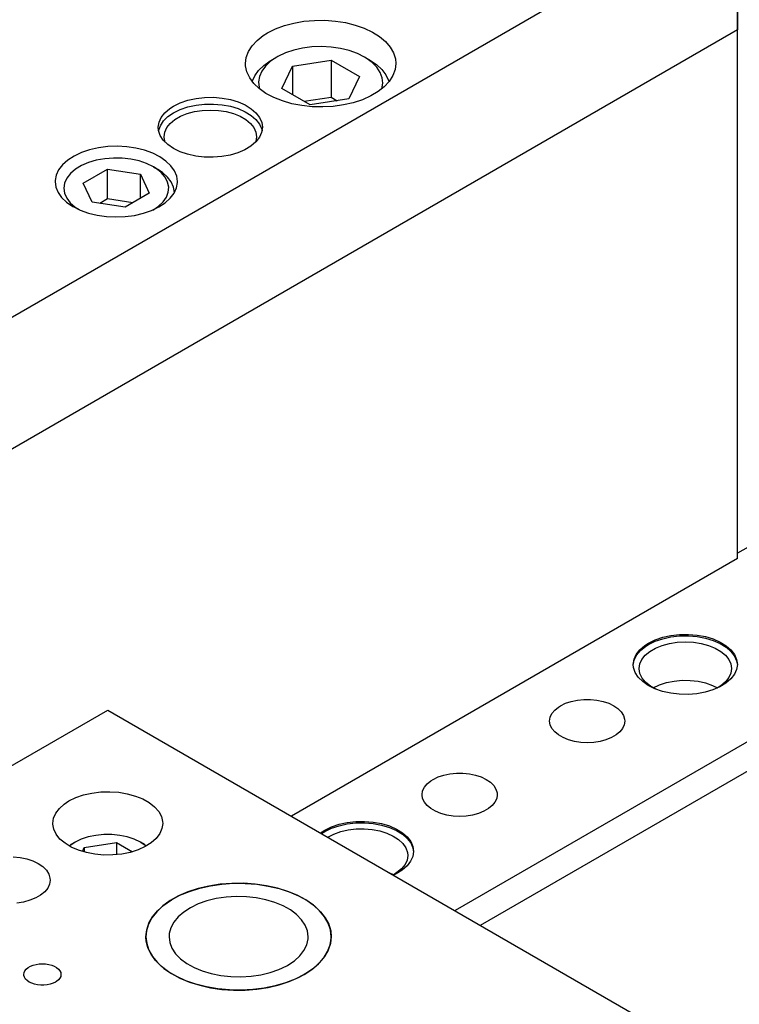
# Model space of a CAD drawing. Header units: inches. Extents: x 3 to 289, y 4 to 291.
# Tile 442 of 634: x 39.13 to 43.02, y 273.43 to 278.75. Entities that reach past the tile are written whole.
import ezdxf

# ---------------------------------------------------------------- set-up
doc = ezdxf.new("R2010")
doc.units = ezdxf.units.IN
doc.header["$LTSCALE"] = 0.5
doc.header["$MEASUREMENT"] = 0
doc.layers.add('DIE', color=7, linetype='Continuous')

msp = doc.modelspace()

# ---------------------------------------------------------------- linework, layer by layer
at = {"layer": 'DIE', "color": 9, "linetype": 'Continuous'}
for p, q in [((43.0148, 279.4072), (38.4186, 276.7536)), ((43.0148, 275.8676), (43.0148, 279.4153)), ((43.0148, 279.4072), (43.0148, 278.6968)), ((40.5166, 278.7016), (40.5644, 278.7195)), ((40.5644, 278.7195), (40.6161, 278.7333)), ((40.6161, 278.7333), (40.6706, 278.7429)), ((40.6706, 278.7429), (40.7269, 278.7479)), ((40.7269, 278.7479), (40.7839, 278.7484)), ((40.7839, 278.7484), (40.8404, 278.7442)), ((40.8404, 278.7442), (40.8954, 278.7355)), ((40.8954, 278.7355), (40.9477, 278.7225)), ((40.9477, 278.7225), (40.9963, 278.7053)), ((43.0148, 278.6968), (38.4186, 276.0432)), ((43.0148, 278.6968), (38.4186, 276.0432)), ((40.417, 278.6391), (40.4506, 278.6656)), ((40.4506, 278.6656), (40.4736, 278.68)), ((40.4736, 278.68), (40.5166, 278.7016)), ((40.9963, 278.7053), (41.0403, 278.6844)), ((41.0403, 278.6844), (41.0788, 278.6602)), ((41.0788, 278.6602), (41.111, 278.6331)), ((43.0148, 275.8391), (43.0148, 278.6968)), ((40.3705, 278.5792), (40.3901, 278.6101)), ((40.3901, 278.6101), (40.417, 278.6391)), ((41.111, 278.6331), (41.1364, 278.6036)), ((40.3586, 278.547), (40.3705, 278.5792)), ((41.1364, 278.6036), (41.1544, 278.5724)), ((41.1544, 278.5724), (41.1646, 278.54)), ((40.3546, 278.5142), (40.3586, 278.547)), ((40.3552, 278.5016), (40.3546, 278.5142)), ((40.3622, 278.469), (40.3552, 278.5016)), ((41.1671, 278.5142), (41.1631, 278.4814)), ((41.1646, 278.54), (41.1671, 278.5142)), ((40.3771, 278.4372), (40.3622, 278.469)), ((41.1512, 278.4492), (41.1316, 278.4183)), ((41.1631, 278.4814), (41.1512, 278.4492)), ((40.3995, 278.407), (40.3771, 278.4372)), ((40.4291, 278.3788), (40.3995, 278.407)), ((41.1316, 278.4183), (41.1047, 278.3893)), ((40.4651, 278.3534), (40.4291, 278.3788)), ((40.507, 278.3311), (40.4651, 278.3534)), ((41.0314, 278.3392), (40.9863, 278.3191)), ((41.0711, 278.3628), (41.0314, 278.3392)), ((41.1047, 278.3893), (41.0711, 278.3628)), ((39.9448, 278.2713), (39.9655, 278.2847)), ((39.9655, 278.2847), (40.0017, 278.3023)), ((40.0017, 278.3023), (40.0426, 278.3162)), ((40.0426, 278.3162), (40.0869, 278.3259)), ((40.0426, 278.2799), (40.0869, 278.2896)), ((40.0869, 278.3259), (40.1334, 278.3312)), ((40.0869, 278.2896), (40.1334, 278.2949)), ((40.1334, 278.3312), (40.1807, 278.3319)), ((40.1334, 278.2949), (40.1807, 278.2956)), ((40.1807, 278.3319), (40.2277, 278.3281)), ((40.1807, 278.2956), (40.2277, 278.2918)), ((40.2277, 278.3281), (40.2728, 278.3197)), ((40.2277, 278.2918), (40.2728, 278.2834)), ((40.2728, 278.3197), (40.3148, 278.307)), ((40.3148, 278.307), (40.3526, 278.2905)), ((40.3526, 278.2905), (40.385, 278.2706)), ((40.5539, 278.3124), (40.507, 278.3311)), ((40.6048, 278.2976), (40.5539, 278.3124)), ((40.6588, 278.2872), (40.6048, 278.2976)), ((40.7148, 278.2812), (40.6588, 278.2872)), ((40.8838, 278.2907), (40.8285, 278.2829)), ((40.9368, 278.3028), (40.8838, 278.2907)), ((40.9863, 278.3191), (40.9368, 278.3028)), ((39.899, 278.2236), (39.9184, 278.2486)), ((39.9184, 278.2486), (39.9448, 278.2713)), ((39.9352, 278.2276), (39.9655, 278.2484)), ((39.9655, 278.2484), (40.0017, 278.266)), ((40.0017, 278.266), (40.0426, 278.2799)), ((40.0037, 278.2294), (40.0394, 278.2438)), ((40.0394, 278.2438), (40.0789, 278.2544)), ((40.0789, 278.2544), (40.121, 278.2609)), ((40.121, 278.2609), (40.1644, 278.2631)), ((40.1644, 278.2631), (40.2078, 278.2609)), ((40.2078, 278.2609), (40.2499, 278.2544)), ((40.2499, 278.2544), (40.2894, 278.2438)), ((40.2728, 278.2834), (40.3148, 278.2707)), ((40.2894, 278.2438), (40.3251, 278.2294)), ((40.3148, 278.2707), (40.3526, 278.2542)), ((40.3526, 278.2542), (40.385, 278.2343)), ((40.385, 278.2706), (40.4112, 278.2477)), ((40.385, 278.2343), (40.4112, 278.2114)), ((40.4112, 278.2477), (40.4303, 278.2227)), ((40.7718, 278.2797), (40.7148, 278.2812)), ((40.8285, 278.2829), (40.7718, 278.2797)), ((39.8832, 278.1698), (39.8871, 278.1971)), ((39.8849, 278.1517), (39.8942, 278.1785)), ((39.8871, 278.1971), (39.899, 278.2236)), ((39.8942, 278.1785), (39.9111, 278.2041)), ((39.9111, 278.2041), (39.9352, 278.2276)), ((39.9295, 278.1682), (39.9479, 278.191)), ((39.9479, 278.191), (39.9729, 278.2116)), ((39.9729, 278.2116), (40.0037, 278.2294)), ((40.3251, 278.2294), (40.3559, 278.2116)), ((40.3559, 278.2116), (40.3809, 278.191)), ((40.3809, 278.191), (40.3993, 278.1682)), ((40.4112, 278.2114), (40.4303, 278.1864)), ((40.4303, 278.2227), (40.4419, 278.1962)), ((40.4303, 278.1864), (40.4419, 278.1599)), ((40.4419, 278.1962), (40.4457, 278.1698)), ((39.8847, 278.1528), (39.8832, 278.1698)), ((39.8936, 278.126), (39.8847, 278.1528)), ((39.9102, 278.1003), (39.8936, 278.126)), ((39.9144, 278.1188), (39.9182, 278.1439)), ((39.9182, 278.1439), (39.9295, 278.1682)), ((40.3993, 278.1682), (40.4106, 278.1439)), ((40.4106, 278.1439), (40.4144, 278.1188)), ((40.4417, 278.1426), (40.4298, 278.1161)), ((40.4457, 278.1698), (40.4417, 278.1426)), ((40.4419, 278.1599), (40.4439, 278.1517)), ((39.934, 278.0767), (39.9102, 278.1003)), ((39.9145, 278.1151), (39.9144, 278.1188)), ((39.9194, 278.0901), (39.9145, 278.1151)), ((39.9644, 278.0557), (39.934, 278.0767)), ((40.4104, 278.0911), (40.384, 278.0684)), ((40.4106, 278.0937), (40.4094, 278.0901)), ((40.4298, 278.1161), (40.4104, 278.0911)), ((40.4144, 278.1188), (40.4106, 278.0937)), ((39.4673, 278.0331), (39.4275, 278.0143)), ((39.5117, 278.0481), (39.4673, 278.0331)), ((39.5595, 278.0589), (39.5117, 278.0481)), ((39.6097, 278.0654), (39.5595, 278.0589)), ((39.661, 278.0672), (39.6097, 278.0654)), ((39.7122, 278.0645), (39.661, 278.0672)), ((39.762, 278.0572), (39.7122, 278.0645)), ((39.8092, 278.0455), (39.762, 278.0572)), ((39.8528, 278.0298), (39.8092, 278.0455)), ((39.8916, 278.0103), (39.8528, 278.0298)), ((40.0004, 278.0379), (39.9644, 278.0557)), ((40.0411, 278.0239), (40.0004, 278.0379)), ((40.0853, 278.014), (40.0411, 278.0239)), ((40.2713, 278.0196), (40.2261, 278.0114)), ((40.3135, 278.0321), (40.2713, 278.0196)), ((40.3514, 278.0485), (40.3135, 278.0321)), ((40.384, 278.0684), (40.3514, 278.0485)), ((39.3653, 277.9673), (39.3444, 277.9402)), ((39.3932, 277.9922), (39.3653, 277.9673)), ((39.4275, 278.0143), (39.3932, 277.9922)), ((39.5057, 277.9794), (39.4676, 277.9629)), ((39.548, 277.9919), (39.5057, 277.9794)), ((39.5933, 278.0002), (39.548, 277.9919)), ((39.6405, 278.004), (39.5933, 278.0002)), ((39.688, 278.0032), (39.6405, 278.004)), ((39.7347, 277.9979), (39.688, 278.0032)), ((39.7791, 277.988), (39.7347, 277.9979)), ((39.8201, 277.9741), (39.7791, 277.988)), ((39.8564, 277.9563), (39.8201, 277.9741)), ((39.9247, 277.9876), (39.8916, 278.0103)), ((39.9513, 277.9622), (39.9247, 277.9876)), ((40.1318, 278.0086), (40.0853, 278.014)), ((40.1791, 278.0077), (40.1318, 278.0086)), ((40.2261, 278.0114), (40.1791, 278.0077)), ((39.3444, 277.9402), (39.331, 277.9116)), ((39.4083, 277.9202), (39.3887, 277.8952)), ((39.4348, 277.943), (39.4083, 277.9202)), ((39.4676, 277.9629), (39.4348, 277.943)), ((39.4778, 277.8682), (39.6083, 277.9435)), ((39.6083, 277.9435), (39.7864, 277.9159)), ((39.6083, 277.7828), (39.6083, 277.9435)), ((39.7864, 277.9159), (39.8342, 277.8131)), ((39.7864, 277.7855), (39.7864, 277.9159)), ((39.8564, 277.9563), (39.8787, 277.9435)), ((39.871, 277.9473), (39.8564, 277.9563)), ((39.8989, 277.925), (39.871, 277.9473)), ((39.9058, 277.9256), (39.8787, 277.9435)), ((39.9199, 277.9004), (39.8989, 277.925)), ((39.9331, 277.9013), (39.9058, 277.9256)), ((39.9708, 277.9348), (39.9513, 277.9622)), ((39.9827, 277.9059), (39.9708, 277.9348)), ((39.3254, 277.8821), (39.3253, 277.8763)), ((39.3253, 277.8763), (39.3293, 277.8467)), ((39.331, 277.9116), (39.3254, 277.8821)), ((39.3767, 277.8686), (39.3725, 277.8412)), ((39.3887, 277.8952), (39.3767, 277.8686)), ((39.5256, 277.7653), (39.4778, 277.8682)), ((39.9335, 277.8741), (39.9199, 277.9004)), ((39.9534, 277.8748), (39.9331, 277.9013)), ((39.9393, 277.8468), (39.9335, 277.8741)), ((39.9661, 277.8468), (39.9534, 277.8748)), ((39.9815, 277.8425), (39.9866, 277.872)), ((39.9867, 277.8763), (39.9827, 277.9059)), ((39.9866, 277.872), (39.9867, 277.8763)), ((39.3293, 277.8467), (39.3412, 277.8179)), ((39.3412, 277.8179), (39.3607, 277.7904)), ((39.3725, 277.8412), (39.3764, 277.8138)), ((39.3764, 277.8138), (39.3881, 277.7872)), ((39.8342, 277.8131), (39.7037, 277.7378)), ((39.9269, 277.7925), (39.9371, 277.8194)), ((39.9371, 277.8194), (39.9393, 277.8468)), ((39.9479, 277.7866), (39.9685, 277.8138)), ((39.9709, 277.818), (39.9661, 277.8468)), ((39.9685, 277.8138), (39.9815, 277.8425)), ((39.3607, 277.7904), (39.3873, 277.765)), ((39.3873, 277.765), (39.4204, 277.7423)), ((39.3881, 277.7872), (39.4073, 277.7621)), ((39.4073, 277.7621), (39.4336, 277.7392)), ((39.7037, 277.7378), (39.5256, 277.7653)), ((39.6083, 277.7828), (39.567, 277.7589)), ((39.745, 277.7616), (39.6083, 277.7828)), ((39.8843, 277.7436), (39.9092, 277.767)), ((39.8863, 277.7393), (39.9203, 277.7615)), ((39.9092, 277.767), (39.9269, 277.7925)), ((39.9203, 277.7615), (39.9479, 277.7866)), ((39.4204, 277.7423), (39.4221, 277.7413)), ((39.4221, 277.7413), (39.4612, 277.722)), ((39.4336, 277.7392), (39.4556, 277.7249)), ((39.4553, 277.7245), (39.4556, 277.7249)), ((39.4556, 277.7249), (39.459, 277.7229)), ((39.4612, 277.722), (39.505, 277.7064)), ((39.505, 277.7064), (39.5524, 277.695)), ((39.7549, 277.6941), (39.8026, 277.7052)), ((39.8026, 277.7052), (39.8467, 277.7203)), ((39.8467, 277.7203), (39.8863, 277.7393)), ((39.853, 277.7229), (39.8843, 277.7436)), ((39.5524, 277.695), (39.6023, 277.6879)), ((39.6023, 277.6879), (39.6535, 277.6854)), ((39.6535, 277.6854), (39.7048, 277.6875)), ((39.7048, 277.6875), (39.7549, 277.6941)), ((43.6158, 276.2146), (43.0148, 275.8676)), ((43.0148, 275.8391), (40.6035, 274.4469)), ((44.3229, 275.5737), (41.4873, 273.9366)), ((42.5692, 275.4), (42.6101, 275.4139)), ((42.6101, 275.4139), (42.6544, 275.4236)), ((42.6101, 275.4061), (42.6544, 275.4159)), ((42.6544, 275.4236), (42.7009, 275.4289)), ((42.6544, 275.4159), (42.7009, 275.4212)), ((42.7009, 275.4289), (42.7482, 275.4296)), ((42.7009, 275.4212), (42.7482, 275.4219)), ((42.7482, 275.4296), (42.7952, 275.4257)), ((42.7482, 275.4219), (42.7952, 275.418)), ((42.7952, 275.4257), (42.8403, 275.4174)), ((42.7952, 275.418), (42.8403, 275.4096)), ((42.8403, 275.4174), (42.8823, 275.4047)), ((42.4859, 275.3462), (42.5123, 275.369)), ((42.4892, 275.3419), (42.5165, 275.3642)), ((42.5123, 275.369), (42.533, 275.3823)), ((42.5165, 275.3642), (42.533, 275.3746)), ((42.533, 275.3823), (42.5692, 275.4)), ((42.533, 275.3746), (42.5692, 275.3923)), ((42.5692, 275.3923), (42.6101, 275.4061)), ((42.5712, 275.3556), (42.6069, 275.3701)), ((42.6069, 275.3701), (42.6464, 275.3807)), ((42.6464, 275.3807), (42.6885, 275.3872)), ((42.6885, 275.3872), (42.7319, 275.3894)), ((42.7319, 275.3894), (42.7753, 275.3872)), ((42.7753, 275.3872), (42.8174, 275.3807)), ((42.8174, 275.3807), (42.8569, 275.3701)), ((42.8403, 275.4096), (42.8823, 275.397)), ((42.8569, 275.3701), (42.8926, 275.3556)), ((42.8823, 275.4047), (42.9201, 275.3882)), ((42.8823, 275.397), (42.9201, 275.3805)), ((42.9201, 275.3882), (42.9525, 275.3682)), ((42.9201, 275.3805), (42.9525, 275.3605)), ((42.9525, 275.3682), (42.9787, 275.3454)), ((42.9525, 275.3605), (42.9787, 275.3377)), ((42.4547, 275.2948), (42.4665, 275.3213)), ((42.4558, 275.2908), (42.4688, 275.3172)), ((42.4665, 275.3213), (42.4859, 275.3462)), ((42.4688, 275.3172), (42.4892, 275.3419)), ((42.497, 275.2944), (42.5154, 275.3172)), ((42.5154, 275.3172), (42.5404, 275.3378)), ((42.5404, 275.3378), (42.5712, 275.3556)), ((42.8926, 275.3556), (42.9234, 275.3378)), ((42.9234, 275.3378), (42.9484, 275.3172)), ((42.9484, 275.3172), (42.9668, 275.2944)), ((42.9787, 275.3454), (42.9978, 275.3204)), ((42.9787, 275.3377), (42.9978, 275.3127)), ((42.9978, 275.3204), (43.0094, 275.2939)), ((42.9978, 275.3127), (43.0094, 275.2861)), ((42.4507, 275.2675), (42.4547, 275.2948)), ((42.4507, 275.2636), (42.4558, 275.2908)), ((42.4522, 275.2505), (42.4507, 275.2675)), ((42.4819, 275.2451), (42.4857, 275.2701)), ((42.4857, 275.2701), (42.497, 275.2944)), ((42.9668, 275.2944), (42.9781, 275.2701)), ((42.9781, 275.2701), (42.9819, 275.2451)), ((43.0132, 275.2675), (43.0092, 275.2402)), ((43.0094, 275.2939), (43.0132, 275.2675)), ((43.0094, 275.2861), (43.0131, 275.2636)), ((42.4611, 275.2236), (42.4522, 275.2505)), ((42.4777, 275.198), (42.4611, 275.2236)), ((42.4819, 275.2428), (42.4819, 275.2451)), ((42.4864, 275.2178), (42.4819, 275.2428)), ((42.4983, 275.1936), (42.4864, 275.2178)), ((42.9781, 275.22), (42.9668, 275.1957)), ((42.9973, 275.2138), (42.9779, 275.1888)), ((42.9819, 275.2451), (42.9781, 275.22)), ((43.0092, 275.2402), (42.9973, 275.2138)), ((42.5015, 275.1744), (42.4777, 275.198)), ((42.5174, 275.171), (42.4983, 275.1936)), ((42.5319, 275.1533), (42.5015, 275.1744)), ((42.5429, 275.1506), (42.5174, 275.171)), ((42.568, 275.1356), (42.5319, 275.1533)), ((42.5742, 275.1331), (42.5429, 275.1506)), ((42.9189, 275.1462), (42.881, 275.1298)), ((42.9234, 275.1523), (42.9087, 275.143)), ((42.9515, 275.1661), (42.9189, 275.1462)), ((42.9484, 275.1729), (42.9234, 275.1523)), ((42.9668, 275.1957), (42.9484, 275.1729)), ((42.9779, 275.1888), (42.9515, 275.1661)), ((42.6086, 275.1216), (42.568, 275.1356)), ((42.6528, 275.1117), (42.6086, 275.1216)), ((42.6993, 275.1062), (42.6528, 275.1117)), ((42.7467, 275.1054), (42.6993, 275.1062)), ((42.7936, 275.1091), (42.7467, 275.1054)), ((42.8388, 275.1173), (42.7936, 275.1091)), ((42.881, 275.1298), (42.8388, 275.1173)), ((42.9087, 275.143), (42.8896, 275.1331)), ((42.046, 275.0367), (42.0579, 275.0443)), ((42.0579, 275.0443), (42.0851, 275.0574)), ((42.0851, 275.0574), (42.1157, 275.0676)), ((42.1157, 275.0676), (42.149, 275.0746)), ((42.149, 275.0746), (42.1839, 275.0782)), ((42.1839, 275.0782), (42.2193, 275.0782)), ((42.2193, 275.0782), (42.2541, 275.0746)), ((42.2541, 275.0746), (42.2874, 275.0676)), ((42.2874, 275.0676), (42.3181, 275.0574)), ((42.3181, 275.0574), (42.3452, 275.0443)), ((42.3452, 275.0443), (42.368, 275.0286)), ((38.0424, 274.1155), (39.61, 275.0205)), ((39.61, 275.0205), (46.3275, 271.1422)), ((42.0015, 274.9817), (42.0107, 275.0014)), ((42.0107, 275.0014), (42.0257, 275.02)), ((42.0257, 275.02), (42.046, 275.0367)), ((42.368, 275.0286), (42.3857, 275.0109)), ((42.3857, 275.0109), (42.3978, 274.9917)), ((42.3978, 274.9917), (42.4039, 274.9715)), ((41.9985, 274.9613), (42.0015, 274.9817)), ((42.0015, 274.941), (41.9985, 274.9613)), ((42.0107, 274.9212), (42.0015, 274.941)), ((42.4016, 274.941), (42.3925, 274.9212)), ((42.4047, 274.9613), (42.4016, 274.941)), ((42.4039, 274.9715), (42.4047, 274.9613)), ((42.0257, 274.9027), (42.0107, 274.9212)), ((42.046, 274.8859), (42.0257, 274.9027)), ((42.071, 274.8715), (42.046, 274.8859)), ((42.3572, 274.8859), (42.3321, 274.8715)), ((42.3775, 274.9027), (42.3572, 274.8859)), ((42.3925, 274.9212), (42.3775, 274.9027)), ((42.1, 274.8598), (42.071, 274.8715)), ((42.1321, 274.8511), (42.1, 274.8598)), ((42.1663, 274.8458), (42.1321, 274.8511)), ((42.2016, 274.8441), (42.1663, 274.8458)), ((42.2368, 274.8458), (42.2016, 274.8441)), ((42.2711, 274.8511), (42.2368, 274.8458)), ((42.3031, 274.8598), (42.2711, 274.8511)), ((42.3321, 274.8715), (42.3031, 274.8598)), ((41.3956, 274.6594), (41.4263, 274.6696)), ((41.4263, 274.6696), (41.4596, 274.6766)), ((41.4596, 274.6766), (41.4944, 274.6801)), ((41.4944, 274.6801), (41.5299, 274.6801)), ((41.5299, 274.6801), (41.5647, 274.6766)), ((41.5647, 274.6766), (41.598, 274.6696)), ((41.598, 274.6696), (41.6287, 274.6594)), ((41.3213, 274.6034), (41.3362, 274.6219)), ((41.3362, 274.6219), (41.3565, 274.6387)), ((41.3565, 274.6387), (41.3685, 274.6462)), ((41.3685, 274.6462), (41.3956, 274.6594)), ((41.6287, 274.6594), (41.6558, 274.6462)), ((41.6558, 274.6462), (41.6785, 274.6306)), ((41.6785, 274.6306), (41.6962, 274.6129)), ((39.4372, 274.5475), (39.479, 274.5619)), ((39.479, 274.5619), (39.5243, 274.5722)), ((39.5243, 274.5722), (39.5719, 274.5781)), ((39.5719, 274.5781), (39.6206, 274.5794)), ((39.6206, 274.5794), (39.6689, 274.5761)), ((39.6689, 274.5761), (39.7157, 274.5683)), ((39.7157, 274.5683), (39.7596, 274.5562)), ((41.309, 274.5633), (41.3121, 274.5837)), ((41.3121, 274.5429), (41.309, 274.5633)), ((41.3121, 274.5837), (41.3213, 274.6034)), ((41.6962, 274.6129), (41.7084, 274.5936)), ((41.7084, 274.5936), (41.7145, 274.5735)), ((41.7153, 274.5633), (41.7122, 274.5429)), ((41.7145, 274.5735), (41.7153, 274.5633)), ((39.3484, 274.4892), (39.3749, 274.5128)), ((39.3749, 274.5128), (39.4001, 274.5293)), ((39.4001, 274.5293), (39.4372, 274.5475)), ((39.7596, 274.5562), (39.7995, 274.54)), ((39.7995, 274.54), (39.8343, 274.5204)), ((39.8343, 274.5204), (39.8631, 274.4977)), ((41.3213, 274.5232), (41.3121, 274.5429)), ((41.3362, 274.5047), (41.3213, 274.5232)), ((41.703, 274.5232), (41.6881, 274.5047)), ((41.7122, 274.5429), (41.703, 274.5232)), ((39.3171, 274.4361), (39.329, 274.4634)), ((39.329, 274.4634), (39.3484, 274.4892)), ((39.8631, 274.4977), (39.8851, 274.4726)), ((39.8851, 274.4726), (39.8996, 274.4458)), ((41.3565, 274.4879), (41.3362, 274.5047)), ((41.3816, 274.4735), (41.3565, 274.4879)), ((41.4106, 274.4617), (41.3816, 274.4735)), ((41.4427, 274.4531), (41.4106, 274.4617)), ((41.6137, 274.4617), (41.5816, 274.4531)), ((41.6427, 274.4735), (41.6137, 274.4617)), ((41.6678, 274.4879), (41.6427, 274.4735)), ((41.6881, 274.5047), (41.6678, 274.4879)), ((39.3131, 274.4081), (39.3171, 274.4361)), ((39.3132, 274.4044), (39.3131, 274.4081)), ((39.3182, 274.3764), (39.3132, 274.4044)), ((39.8996, 274.4458), (39.9064, 274.4179)), ((39.9069, 274.4081), (39.9029, 274.3801)), ((39.9064, 274.4179), (39.9069, 274.4081)), ((40.8192, 274.3896), (40.86, 274.4035)), ((40.86, 274.4035), (40.9043, 274.4132)), ((40.86, 274.3957), (40.9043, 274.4055)), ((40.9043, 274.4132), (40.9508, 274.4185)), ((40.9043, 274.4055), (40.9508, 274.4108)), ((40.9508, 274.4185), (40.9982, 274.4192)), ((40.9508, 274.4108), (40.9982, 274.4115)), ((40.9982, 274.4192), (41.0451, 274.4153)), ((40.9982, 274.4115), (41.0451, 274.4076)), ((41.0451, 274.4153), (41.0902, 274.4069)), ((41.0451, 274.4076), (41.0902, 274.3992)), ((41.0902, 274.4069), (41.1322, 274.3943)), ((41.4769, 274.4478), (41.4427, 274.4531)), ((41.5121, 274.446), (41.4769, 274.4478)), ((41.5474, 274.4478), (41.5121, 274.446)), ((41.5816, 274.4531), (41.5474, 274.4478)), ((39.3311, 274.3493), (39.3182, 274.3764)), ((39.3515, 274.3238), (39.3311, 274.3493)), ((39.891, 274.3528), (39.8716, 274.3271)), ((39.9029, 274.3801), (39.891, 274.3528)), ((40.7597, 274.3567), (40.7829, 274.3719)), ((40.7657, 274.3533), (40.7829, 274.3642)), ((40.7829, 274.3719), (40.8192, 274.3896)), ((40.7829, 274.3642), (40.8192, 274.3819)), ((40.7998, 274.3336), (40.8323, 274.3503)), ((40.8192, 274.3819), (40.86, 274.3957)), ((40.8323, 274.3503), (40.8694, 274.3636)), ((40.8694, 274.3636), (40.9098, 274.3729)), ((40.9098, 274.3729), (40.9525, 274.378)), ((40.9525, 274.378), (40.9961, 274.3788)), ((40.9961, 274.3788), (41.0392, 274.3751)), ((41.0392, 274.3751), (41.0806, 274.3673)), ((41.0806, 274.3673), (41.1189, 274.3553)), ((41.0902, 274.3992), (41.1322, 274.3866)), ((41.1189, 274.3553), (41.1532, 274.3398)), ((41.1322, 274.3943), (41.17, 274.3778)), ((41.1322, 274.3866), (41.17, 274.3701)), ((41.17, 274.3778), (41.2024, 274.3578)), ((41.17, 274.3701), (41.2024, 274.3501)), ((41.2024, 274.3578), (41.2286, 274.335)), ((41.2024, 274.3501), (41.2286, 274.3273)), ((39.3789, 274.3005), (39.3515, 274.3238)), ((39.4125, 274.2802), (39.3789, 274.3005)), ((39.8451, 274.3035), (39.8123, 274.2827)), ((39.8716, 274.3271), (39.8451, 274.3035)), ((41.1532, 274.3398), (41.1822, 274.321)), ((41.1822, 274.321), (41.2051, 274.2996)), ((41.2051, 274.2996), (41.2212, 274.2762)), ((41.2286, 274.335), (41.2477, 274.31)), ((41.2286, 274.3273), (41.2477, 274.3023)), ((41.2477, 274.31), (41.2593, 274.2835)), ((41.2477, 274.3023), (41.2593, 274.2757)), ((39.4513, 274.2632), (39.4125, 274.2802)), ((39.4945, 274.2502), (39.4513, 274.2632)), ((39.5408, 274.2414), (39.4945, 274.2502)), ((39.5889, 274.2372), (39.5408, 274.2414)), ((39.6855, 274.2424), (39.6376, 274.2375)), ((39.7314, 274.2517), (39.6855, 274.2424)), ((39.7741, 274.2653), (39.7314, 274.2517)), ((39.8123, 274.2827), (39.7741, 274.2653)), ((41.2212, 274.2762), (41.2301, 274.2516)), ((41.2301, 274.2516), (41.2318, 274.2347)), ((41.2631, 274.2571), (41.2591, 274.2298)), ((41.2593, 274.2835), (41.2631, 274.2571)), ((41.2593, 274.2757), (41.263, 274.2533)), ((39.0987, 274.2277), (39.1363, 274.2239)), ((39.1363, 274.2239), (39.1721, 274.2164)), ((39.1721, 274.2164), (39.2051, 274.2054)), ((39.2051, 274.2054), (39.2343, 274.1912)), ((39.2343, 274.1912), (39.2589, 274.1744)), ((39.6376, 274.2375), (39.5889, 274.2372)), ((41.228, 274.2096), (41.2167, 274.1853)), ((41.2472, 274.2034), (41.2278, 274.1784)), ((41.2318, 274.2347), (41.228, 274.2096)), ((41.2591, 274.2298), (41.2472, 274.2034)), ((39.2589, 274.1744), (39.2779, 274.1553)), ((39.2779, 274.1553), (39.291, 274.1346)), ((39.291, 274.1346), (39.2976, 274.1129)), ((41.1688, 274.1358), (41.1543, 274.1289)), ((41.1733, 274.1419), (41.1586, 274.1326)), ((41.2014, 274.1557), (41.1688, 274.1358)), ((41.1983, 274.1625), (41.1733, 274.1419)), ((41.2167, 274.1853), (41.1983, 274.1625)), ((41.2278, 274.1784), (41.2014, 274.1557)), ((39.2984, 274.1019), (39.2951, 274.08)), ((39.2976, 274.1129), (39.2984, 274.1019)), ((40.2808, 274.0841), (40.2181, 274.0792)), ((40.2273, 274.0802), (40.2901, 274.0845)), ((40.3441, 274.0845), (40.2808, 274.0841)), ((40.2901, 274.0845), (40.3534, 274.0841)), ((40.4069, 274.0802), (40.3441, 274.0845)), ((40.3534, 274.0841), (40.4161, 274.0792)), ((41.1586, 274.1326), (41.1532, 274.1295)), ((39.2691, 274.0388), (39.2472, 274.0208)), ((39.2852, 274.0587), (39.2691, 274.0388)), ((39.2951, 274.08), (39.2852, 274.0587)), ((40.0434, 274.0379), (39.9927, 274.0161)), ((39.9999, 274.0195), (40.0513, 274.0408)), ((40.0985, 274.0559), (40.0434, 274.0379)), ((40.0513, 274.0408), (40.1069, 274.0582)), ((40.157, 274.0697), (40.0985, 274.0559)), ((40.1069, 274.0582), (40.1659, 274.0714)), ((40.2181, 274.0792), (40.157, 274.0697)), ((40.1659, 274.0714), (40.2273, 274.0802)), ((40.4683, 274.0714), (40.4069, 274.0802)), ((40.4161, 274.0792), (40.4772, 274.0697)), ((40.5273, 274.0582), (40.4683, 274.0714)), ((40.4772, 274.0697), (40.5357, 274.0559)), ((40.5829, 274.0408), (40.5273, 274.0582)), ((40.5357, 274.0559), (40.5908, 274.0379)), ((40.6343, 274.0195), (40.5829, 274.0408)), ((40.5908, 274.0379), (40.6415, 274.0161)), ((39.1545, 273.9833), (39.1177, 273.9776)), ((39.189, 273.9926), (39.1545, 273.9833)), ((39.2203, 274.0052), (39.189, 273.9926)), ((39.2472, 274.0208), (39.2203, 274.0052)), ((39.9472, 273.9907), (39.9076, 273.9622)), ((39.913, 273.9666), (39.9536, 273.9946)), ((39.9927, 274.0161), (39.9472, 273.9907)), ((39.9536, 273.9946), (39.9999, 274.0195)), ((40.1462, 273.9891), (40.0994, 273.9727)), ((40.1967, 274.0014), (40.1462, 273.9891)), ((40.2498, 274.0093), (40.1967, 274.0014)), ((40.3043, 274.0127), (40.2498, 274.0093)), ((40.3591, 274.0115), (40.3043, 274.0127)), ((40.4129, 274.0057), (40.3591, 274.0115)), ((40.4648, 273.9954), (40.4129, 274.0057)), ((40.5135, 273.9809), (40.4648, 273.9954)), ((40.558, 273.9624), (40.5135, 273.9809)), ((40.6807, 273.9946), (40.6343, 274.0195)), ((40.6415, 274.0161), (40.687, 273.9907)), ((40.7212, 273.9666), (40.6807, 273.9946)), ((40.687, 273.9907), (40.7266, 273.9622)), ((39.8745, 273.9311), (39.8485, 273.8978)), ((39.8519, 273.9028), (39.879, 273.9358)), ((39.9076, 273.9622), (39.8745, 273.9311)), ((39.879, 273.9358), (39.913, 273.9666)), ((40.0204, 273.9291), (39.99, 273.9028)), ((40.0571, 273.9526), (40.0204, 273.9291)), ((40.0994, 273.9727), (40.0571, 273.9526)), ((40.5974, 273.9404), (40.558, 273.9624)), ((40.6309, 273.9154), (40.5974, 273.9404)), ((40.7553, 273.9358), (40.7212, 273.9666)), ((40.7266, 273.9622), (40.7597, 273.9311)), ((40.7823, 273.9028), (40.7553, 273.9358)), ((40.7597, 273.9311), (40.7857, 273.8978)), ((39.8485, 273.8978), (39.83, 273.8629)), ((39.8322, 273.8681), (39.8519, 273.9028)), ((39.9665, 273.8742), (39.9505, 273.8439)), ((39.99, 273.9028), (39.9665, 273.8742)), ((40.6577, 273.8878), (40.6309, 273.9154)), ((40.6772, 273.8582), (40.6577, 273.8878)), ((40.802, 273.8681), (40.7823, 273.9028)), ((40.7857, 273.8978), (40.8043, 273.8629)), ((39.8163, 273.7958), (39.8203, 273.8322)), ((39.8192, 273.8269), (39.8163, 273.7958)), ((39.83, 273.8629), (39.8192, 273.8269)), ((39.8203, 273.8322), (39.8322, 273.8681)), ((39.9505, 273.8439), (39.9422, 273.8126)), ((40.6891, 273.8273), (40.6772, 273.8582)), ((40.6931, 273.7958), (40.6891, 273.8273)), ((40.8139, 273.8322), (40.802, 273.8681)), ((40.8043, 273.8629), (40.815, 273.8269)), ((40.8179, 273.7958), (40.8139, 273.8322)), ((40.815, 273.8269), (40.8179, 273.7958)), ((39.8179, 273.7724), (39.8163, 273.7958)), ((39.8163, 273.7958), (39.8203, 273.7593)), ((39.827, 273.7362), (39.8179, 273.7724)), ((39.9422, 273.8126), (39.9411, 273.7958)), ((39.9411, 273.7958), (39.9451, 273.7642)), ((39.9451, 273.7642), (39.957, 273.7333)), ((40.6855, 273.7522), (40.6925, 273.7836)), ((40.6925, 273.7836), (40.6931, 273.7958)), ((40.8121, 273.7516), (40.8178, 273.788)), ((40.8179, 273.7958), (40.8139, 273.7593)), ((40.8178, 273.788), (40.8179, 273.7958)), ((39.8203, 273.7593), (39.8322, 273.7234)), ((39.8439, 273.7011), (39.827, 273.7362)), ((39.8322, 273.7234), (39.8519, 273.6887)), ((39.957, 273.7333), (39.9766, 273.7037)), ((40.6482, 273.6929), (40.6706, 273.7218)), ((40.6706, 273.7218), (40.6855, 273.7522)), ((40.7772, 273.6815), (40.7985, 273.7159)), ((40.802, 273.7234), (40.7823, 273.6887)), ((40.7985, 273.7159), (40.8121, 273.7516)), ((40.8139, 273.7593), (40.802, 273.7234)), ((39.8684, 273.6674), (39.8439, 273.7011)), ((39.8519, 273.6887), (39.879, 273.6557)), ((39.9, 273.6357), (39.8684, 273.6674)), ((39.879, 273.6557), (39.913, 273.6249)), ((39.9766, 273.7037), (40.0033, 273.6761)), ((40.0033, 273.6761), (40.0368, 273.6511)), ((40.583, 273.6423), (40.6188, 273.6662)), ((40.6188, 273.6662), (40.6482, 273.6929)), ((40.7553, 273.6557), (40.7212, 273.6249)), ((40.7486, 273.6489), (40.7772, 273.6815)), ((40.7823, 273.6887), (40.7553, 273.6557)), ((39.1575, 273.6017), (39.162, 273.6115)), ((39.162, 273.6115), (39.1694, 273.6206)), ((39.1694, 273.6206), (39.1795, 273.6289)), ((39.1795, 273.6289), (39.1918, 273.6361)), ((39.1918, 273.6361), (39.2062, 273.6419)), ((39.2062, 273.6419), (39.2221, 273.6462)), ((39.2221, 273.6462), (39.239, 273.6488)), ((39.239, 273.6488), (39.2564, 273.6497)), ((39.2564, 273.6497), (39.2739, 273.6488)), ((39.2739, 273.6488), (39.2908, 273.6462)), ((39.2908, 273.6462), (39.3067, 273.6419)), ((39.3067, 273.6419), (39.321, 273.6361)), ((39.321, 273.6361), (39.3334, 273.6289)), ((39.3334, 273.6289), (39.3435, 273.6206)), ((39.3435, 273.6206), (39.3509, 273.6115)), ((39.3509, 273.6115), (39.3554, 273.6017)), ((39.9382, 273.6066), (39.9, 273.6357)), ((39.913, 273.6249), (39.9536, 273.5969)), ((39.9826, 273.5806), (39.9382, 273.6066)), ((40.0368, 273.6511), (40.0762, 273.6291)), ((40.0762, 273.6291), (40.1207, 273.6106)), ((40.1207, 273.6106), (40.1694, 273.5961)), ((40.4375, 273.5901), (40.488, 273.6024)), ((40.488, 273.6024), (40.5349, 273.6188)), ((40.5349, 273.6188), (40.5771, 273.6389)), ((40.5771, 273.6389), (40.583, 273.6423)), ((40.6712, 273.5913), (40.7131, 273.6187)), ((40.7212, 273.6249), (40.6807, 273.5969)), ((40.7131, 273.6187), (40.7486, 273.6489)), ((39.1559, 273.5916), (39.1575, 273.6017)), ((39.1563, 273.5866), (39.1559, 273.5916)), ((39.1594, 273.5766), (39.1563, 273.5866)), ((39.1654, 273.5671), (39.1594, 273.5766)), ((39.1741, 273.5583), (39.1654, 273.5671)), ((39.1854, 273.5506), (39.1741, 273.5583)), ((39.1988, 273.5441), (39.1854, 273.5506)), ((39.3275, 273.5506), (39.3141, 273.5441)), ((39.3334, 273.5543), (39.3275, 273.5506)), ((39.3435, 273.5626), (39.3334, 273.5543)), ((39.3509, 273.5718), (39.3435, 273.5626)), ((39.3554, 273.5816), (39.3509, 273.5718)), ((39.3554, 273.6017), (39.3569, 273.5916)), ((39.3569, 273.5916), (39.3554, 273.5816)), ((39.9536, 273.5969), (39.9999, 273.572)), ((40.0322, 273.5579), (39.9826, 273.5806)), ((39.9999, 273.572), (40.0513, 273.5507)), ((40.0864, 273.5391), (40.0322, 273.5579)), ((40.0513, 273.5507), (40.1069, 273.5333)), ((40.1694, 273.5961), (40.2213, 273.5858)), ((40.2213, 273.5858), (40.2751, 273.58)), ((40.2751, 273.58), (40.3299, 273.5788)), ((40.3299, 273.5788), (40.3844, 273.5822)), ((40.3844, 273.5822), (40.4375, 273.5901)), ((40.5357, 273.5356), (40.5908, 273.5536)), ((40.6238, 273.5671), (40.5714, 273.5466)), ((40.5908, 273.5536), (40.6415, 273.5754)), ((40.6712, 273.5913), (40.6238, 273.5671)), ((40.6415, 273.5754), (40.6712, 273.5913)), ((40.6807, 273.5969), (40.6712, 273.5913)), ((39.214, 273.539), (39.1988, 273.5441)), ((39.2304, 273.5356), (39.214, 273.539)), ((39.2477, 273.5338), (39.2304, 273.5356)), ((39.2652, 273.5338), (39.2477, 273.5338)), ((39.2825, 273.5356), (39.2652, 273.5338)), ((39.2989, 273.539), (39.2825, 273.5356)), ((39.3141, 273.5441), (39.2989, 273.539)), ((40.1443, 273.5244), (40.0864, 273.5391)), ((40.1069, 273.5333), (40.1659, 273.5201)), ((40.2049, 273.5139), (40.1443, 273.5244)), ((40.1659, 273.5201), (40.2273, 273.5113)), ((40.2674, 273.508), (40.2049, 273.5139)), ((40.2273, 273.5113), (40.2901, 273.507)), ((40.3306, 273.5067), (40.2674, 273.508)), ((40.2901, 273.507), (40.3534, 273.5074)), ((40.3936, 273.51), (40.3306, 273.5067)), ((40.3534, 273.5074), (40.4161, 273.5123)), ((40.4554, 273.5178), (40.3936, 273.51)), ((40.4161, 273.5123), (40.4772, 273.5218)), ((40.515, 273.5301), (40.4554, 273.5178)), ((40.4772, 273.5218), (40.5357, 273.5356)), ((40.5714, 273.5466), (40.515, 273.5301))]:
    msp.add_line(p, q, dxfattribs=at)
at = {"layer": 'DIE', "color": 132, "linetype": 'Continuous'}
for p, q in [((40.7137, 278.6042), (40.6632, 278.5977)), ((40.7654, 278.6061), (40.7137, 278.6042)), ((40.817, 278.6034), (40.7654, 278.6061)), ((40.5299, 278.553), (40.5233, 278.5493)), ((40.5701, 278.5718), (40.5299, 278.553)), ((40.6149, 278.5868), (40.5701, 278.5718)), ((40.6632, 278.5977), (40.6149, 278.5868)), ((40.8673, 278.5961), (40.817, 278.6034)), ((40.915, 278.5845), (40.8673, 278.5961)), ((40.9591, 278.5687), (40.915, 278.5845)), ((40.9984, 278.5493), (40.9591, 278.5687)), ((40.4252, 278.4768), (40.4531, 278.5039)), ((40.4623, 278.5011), (40.4422, 278.4736)), ((40.4531, 278.5039), (40.4875, 278.5285)), ((40.4896, 278.5266), (40.4623, 278.5011)), ((40.4875, 278.5285), (40.4957, 278.5333)), ((40.5233, 278.5493), (40.4896, 278.5266)), ((40.5233, 278.5493), (40.4957, 278.5333)), ((40.5517, 278.3798), (40.6078, 278.5005)), ((40.6078, 278.5005), (40.8169, 278.5329)), ((40.6078, 278.5005), (40.6078, 278.3474)), ((40.8169, 278.5329), (40.97, 278.4445)), ((40.8169, 278.5329), (40.8169, 278.3328)), ((41.026, 278.5333), (40.9984, 278.5493)), ((41.0069, 278.5442), (40.9984, 278.5493)), ((41.0391, 278.5208), (41.0069, 278.5442)), ((41.026, 278.5333), (41.0618, 278.5094)), ((41.0648, 278.4948), (41.0391, 278.5208)), ((41.0618, 278.5094), (41.0912, 278.4827)), ((40.3912, 278.4168), (40.4044, 278.4475)), ((40.4044, 278.4475), (40.4252, 278.4768)), ((40.4296, 278.4446), (40.4249, 278.4148)), ((40.4422, 278.4736), (40.4296, 278.4446)), ((40.97, 278.4445), (40.9139, 278.3237)), ((41.0832, 278.4668), (41.0648, 278.4948)), ((41.0939, 278.4376), (41.0832, 278.4668)), ((41.0912, 278.4827), (41.1135, 278.4539)), ((41.1135, 278.4539), (41.1283, 278.4235)), ((40.4249, 278.4148), (40.4282, 278.3849)), ((41.0915, 278.378), (41.0967, 278.4077)), ((41.0967, 278.4077), (41.0939, 278.4376)), ((41.1283, 278.4235), (41.1305, 278.4168)), ((40.4282, 278.3849), (40.4302, 278.378)), ((40.7048, 278.2914), (40.5517, 278.3798)), ((40.6719, 278.3104), (40.8169, 278.3328)), ((40.9139, 278.3237), (40.7048, 278.2914)), ((40.8169, 278.3328), (40.8498, 278.3138)), ((39.5882, 274.3478), (39.5453, 274.3434)), ((39.6318, 274.3478), (39.5882, 274.3478)), ((39.6747, 274.3434), (39.6318, 274.3478)), ((39.4332, 274.3061), (39.4052, 274.2868)), ((39.4332, 274.3061), (39.4111, 274.2933)), ((39.4666, 274.3222), (39.4332, 274.3061)), ((39.4332, 274.3061), (39.4332, 274.3061)), ((39.5043, 274.3348), (39.4666, 274.3222)), ((39.4824, 274.2776), (39.6567, 274.3046)), ((39.5453, 274.3434), (39.5043, 274.3348)), ((39.6567, 274.3046), (39.7429, 274.2548)), ((39.6567, 274.3046), (39.6567, 274.2389)), ((39.7157, 274.3348), (39.6747, 274.3434)), ((39.7534, 274.3222), (39.7157, 274.3348)), ((39.7868, 274.3061), (39.7534, 274.3222)), ((39.8089, 274.2933), (39.7868, 274.3061)), ((39.7892, 274.3046), (39.7868, 274.3061)), ((39.8168, 274.2851), (39.7892, 274.3046)), ((39.4004, 274.2867), (39.4111, 274.2933)), ((39.4052, 274.2868), (39.4032, 274.2851)), ((39.4725, 274.2562), (39.4824, 274.2776)), ((39.4824, 274.2776), (39.4824, 274.2534)), ((39.8089, 274.2933), (39.8196, 274.2867))]:
    msp.add_line(p, q, dxfattribs=at)
at = {"layer": 'DIE', "color": 254, "linetype": 'Continuous'}
msp.add_line((41.6245, 273.8574), (45.5427, 276.1195), dxfattribs=at)
at = {"layer": 'DIE', "color": 136, "linetype": 'Continuous'}
for p, q in [((42.5584, 275.1412), (42.5922, 275.157)), ((42.5922, 275.157), (42.6304, 275.1692)), ((42.6304, 275.1692), (42.6716, 275.1773)), ((42.6716, 275.1773), (42.7146, 275.1813)), ((42.7146, 275.1813), (42.7582, 275.1808)), ((42.7582, 275.1808), (42.801, 275.176)), ((42.801, 275.176), (42.8417, 275.167)), ((42.8417, 275.167), (42.879, 275.154)), ((42.879, 275.154), (42.9055, 275.1412)), ((41.1288, 274.1436), (41.1554, 274.1308))]:
    msp.add_line(p, q, dxfattribs=at)

doc.saveas('drawing.dxf')
